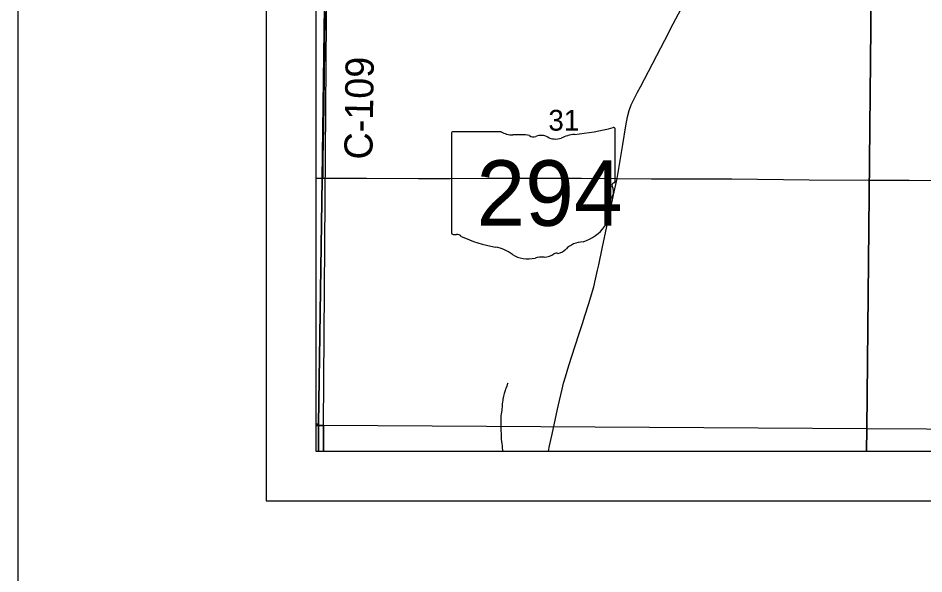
# Model space of a CAD drawing. Extents: x -17 to 88, y -5 to 22.
# Drawn here: x 2 to 3.825, y 13.853 to 14.972 of the extents above; entities that cross this region are included whole.
import ezdxf

# ---------------------------------------------------------------- set-up
doc = ezdxf.new("R2010")
doc.units = 0
for name, color, linetype in [('GM_X_County_Road', 7, 'Continuous'), ('GM_X_County_Road_Text', 7, 'Continuous'), ('GM_X_Minor_River', 7, 'Continuous'), ('GM_X_Section', 7, 'Continuous'), ('GM_X_Section_Text', 7, 'Continuous'), ('GM_X_State_Location', 7, 'Continuous'), ('GM_X_State_Route', 7, 'Continuous'), ('GM_X_State_Shield', 7, 'Continuous'), ('GM_X_Township', 7, 'Continuous'), ('SH_Border', 7, 'Continuous'), ('SH_Data', 7, 'Continuous')]:
    doc.layers.add(name, color=color, linetype=linetype)

msp = doc.modelspace()

# ---------------------------------------------------------------- linework, layer by layer
at = {"layer": 'GM_X_County_Road'}
for points in [[(3.2071, 14.6495), (3.2188, 14.7175), (3.2247, 14.7556), (3.2278, 14.7733), (3.2314, 14.7863), (3.2357, 14.7973), (3.2377, 14.8018), (3.2437, 14.814), (3.2484, 14.8228), (3.2542, 14.8338), (3.3034, 14.928), (3.3203, 14.9605), (3.358, 15.0334)], [(2.6145, 14.6497), (2.6148, 14.69), (2.6158, 14.7533), (2.6166, 14.7962), (2.6172, 14.8578), (2.6178, 14.9106), (2.619, 14.9845)], [(3.0687, 14.1), (3.071, 14.1107), (3.0763, 14.1344), (3.0872, 14.1848), (3.091, 14.2024), (3.0962, 14.2254), (3.0993, 14.2374), (3.1029, 14.2499), (3.1099, 14.2725), (3.1228, 14.312), (3.1309, 14.3369), (3.1374, 14.3576), (3.1422, 14.373), (3.15, 14.3973), (3.1557, 14.4158), (3.1601, 14.4313), (3.1638, 14.4464), (3.1678, 14.4647), (3.1701, 14.4756), (3.1769, 14.5085), (3.1863, 14.5529), (3.189, 14.5656), (3.1941, 14.59), (3.1997, 14.6161), (3.2071, 14.6495)]]:
    msp.add_lwpolyline(points, dxfattribs=at)
at = {"layer": 'GM_X_Minor_River'}
msp.add_lwpolyline([(2.9868, 14.2371), (2.9865, 14.2363), (2.9868, 14.2371), (2.9857, 14.2344), (2.9845, 14.2314), (2.9834, 14.2279), (2.9823, 14.2253), (2.9815, 14.2222), (2.98, 14.2184), (2.9796, 14.2161), (2.978, 14.2112), (2.9769, 14.2051), (2.9765, 14.2021), (2.9761, 14.1998), (2.9757, 14.1952), (2.9757, 14.1926), (2.9753, 14.1887), (2.9749, 14.1861), (2.9745, 14.1823), (2.9742, 14.1785), (2.9734, 14.1751), (2.973, 14.1716), (2.9726, 14.1693), (2.9726, 14.1659), (2.9726, 14.1629), (2.9726, 14.1606), (2.973, 14.1575), (2.973, 14.1549), (2.973, 14.1518), (2.973, 14.1484), (2.973, 14.1457), (2.9729, 14.1435), (2.9729, 14.1416), (2.9729, 14.1397), (2.9733, 14.1374), (2.9733, 14.1343), (2.9733, 14.1298), (2.9737, 14.1244), (2.9744, 14.1195), (2.9748, 14.1149), (2.9752, 14.1107), (2.9755, 14.1065), (2.9759, 14.1031), (2.9763, 14.1)], dxfattribs=at)
at = {"layer": 'GM_X_Section'}
for p, q in [((2.6, 15.1524), (2.6, 14.1521)), ((2.6152, 14.1), (3.7093, 14.1)), ((3.7093, 14.1), (4.6715, 14.1))]:
    msp.add_line(p, q, dxfattribs=at)
for points in [[(2.6, 14.1521), (2.6155, 14.1522), (2.6229, 15.1523), (2.6, 15.1524)], [(2.6152, 14.1), (2.6155, 14.1522), (2.6, 14.1521)], [(2.6, 14.1521), (2.6, 14.1), (2.6152, 14.1)], [(3.7093, 14.1), (3.71, 14.1455), (2.6155, 14.1522), (2.6152, 14.1)], [(4.6715, 14.1), (4.6707, 14.1399), (3.71, 14.1455), (3.7093, 14.1)]]:
    msp.add_lwpolyline(points, dxfattribs=at)
for points in [[(2.6229, 15.1523), (3.7205, 15.1562), (3.71, 14.1455), (2.6155, 14.1522)], [(3.7205, 15.1562), (4.7214, 15.1423), (4.7135, 14.1406), (4.6707, 14.1399), (3.71, 14.1455)]]:
    msp.add_lwpolyline(points, close=True, dxfattribs=at)
at = {"layer": 'GM_X_State_Route'}
msp.add_lwpolyline([(2.6, 14.6497), (2.6027, 14.6497), (2.6145, 14.6497), (2.7021, 14.65), (2.8071, 14.6494), (2.8705, 14.6494), (2.9432, 14.6496), (3.1353, 14.6496), (3.2071, 14.6495), (3.2763, 14.6489), (3.3043, 14.6487), (3.3435, 14.6486), (3.4379, 14.6483), (3.5939, 14.6469), (3.7145, 14.6459), (3.7792, 14.6458), (3.7953, 14.6457), (3.9271, 14.645)], dxfattribs=at)
at = {"layer": 'GM_X_State_Shield'}
for p, q in [((3.203, 14.6437), (3.203, 14.7484)), ((2.8734, 14.74), (2.8734, 14.5399)), ((2.9732, 14.7435), (2.8767, 14.7435)), ((3.203, 14.6438), (3.203, 14.6437))]:
    msp.add_line(p, q, dxfattribs=at)
for centre, major_axis, start_param, end_param in [((3.0856, 15.0163), (0.3495, 0), 4.814394, 5.042369), ((3.1994, 14.7489), (0.00367, 0), 6.141152, 7.989035), ((2.8772, 14.7404), (0.00382, 0), 1.712693, 3.28349), ((2.9962, 14.7667), (0.037, 0), 4.042523, 4.731795), ((3.0085, 14.6311), (0.133, 0), 1.404758, 1.657858), ((3.0386, 14.7415), (0.0107, 0), 3.836095, 5.185415), ((3.0543, 14.7183), (0.0222, 0), 0.950623, 2.079405), ((3.083, 14.7501), (0.0267, 0), 4.081561, 5.145723), ((3.1302, 14.6823), (0.0703, 0), 1.699011, 2.107814), ((3.2022, 14.636), (0.00568, 0), 1.883978, 3.671073), ((3.1991, 14.6433), (0.00393, 0), 5.05454, 6.418171), ((3.166, 14.6228), (0.0341, 0), 5.934695, 6.695948), ((3.2162, 14.5999), (0.0248, 0), 2.387724, 3.262537), ((3.1052, 14.5866), (0.0874, 0), 5.101752, 6.440018), ((2.8772, 14.5395), (0.00385, 0), 3.00124, 4.508301), ((2.8778, 14.5599), (0.0294, 0), 4.665946, 4.897461), ((2.8838, 14.5283), (0.0106, 0), 0.519207, 1.627899), ((3.0177, 14.7081), (0.2524, 0), 4.195997, 4.488961), ((2.9424, 14.45), (0.079, 0), 0.823519, 1.323587), ((3.1421, 14.4837), (0.0479, 0), 1.647645, 2.488434), ((3.0278, 14.5274), (0.0501, 0), 4.026481, 4.996735), ((3.0604, 14.5124), (0.0267, 0), 4.691044, 5.507374), ((3.0846, 14.493), (0.00752, 0), 1.147584, 2.315152), ((3.0814, 14.5205), (0.0282, 0), 4.937069, 5.64225), ((3.0568, 14.4582), (0.0412, 0), 1.495662, 1.94098)]:
    msp.add_ellipse(centre, major_axis=major_axis, ratio=0.8, start_param=start_param, end_param=end_param, dxfattribs=at)
at = {"layer": 'GM_X_Township'}
for p, q in [((2.6, 20.1761), (2.6, 14.1546)), ((2.605, 14.1), (8.709, 14.1))]:
    msp.add_line(p, q, dxfattribs=at)
for points in [[(2.6, 14.1546), (2.6054, 14.1547), (2.6125, 14.6477), (2.633, 16.1443), (2.6611, 17.539), (2.6703, 18.1495), (2.6792, 19.1535), (2.681, 19.6113), (2.6821, 19.8745), (2.6825, 19.9924), (2.6832, 20.1762), (2.6, 20.1761)], [(5.7149, 18.1469), (5.0464, 18.1513), (5.0034, 18.1513), (4.1813, 18.1564), (3.4916, 18.1548), (3.1789, 18.1532), (2.6703, 18.1495), (2.6611, 17.539), (2.633, 16.1443), (2.6125, 14.6477), (2.6054, 14.1547), (2.605, 14.1)], [(2.605, 14.1), (2.6054, 14.1547), (2.6, 14.1546)], [(2.6, 14.1546), (2.6, 14.1), (2.605, 14.1)]]:
    msp.add_lwpolyline(points, dxfattribs=at)
at = {"layer": 'SH_Border'}
msp.add_lwpolyline([(2, 21.5), (33.5, 21.5), (33.5, 0.5), (2, 0.5)], close=True, dxfattribs=at)
at = {"layer": 'SH_Data'}
for p, q in [((2.5, 21), (2.5, 14)), ((2.6, 20.9), (2.6, 14.1)), ((2.6, 14.1), (9.4, 14.1)), ((2.5, 14), (9.5, 14))]:
    msp.add_line(p, q, dxfattribs=at)

# ---------------------------------------------------------------- texts
at = {"layer": 'GM_X_County_Road_Text'}
msp.add_text('C-109', height=0.05682, rotation=89.1731, dxfattribs=at).set_placement((2.7139, 14.6871))
at = {"layer": 'GM_X_Section_Text'}
msp.add_text('31', height=0.04186, rotation=0, dxfattribs=at).set_placement((3.0685, 14.7456))
at = {"layer": 'GM_X_State_Location'}
for s in ['s', 'r']:
    msp.add_text(s, height=0.000189, dxfattribs=at).set_placement((3.0345, 14.6267))
msp.add_text('294', height=0.000189, rotation=0, dxfattribs=at).set_placement((2.9677, 14.6129))
at = {"layer": 'GM_X_State_Shield'}
msp.add_text('294', height=0.13184, dxfattribs=at).set_placement((2.9238, 14.554))

doc.saveas('drawing.dxf')
